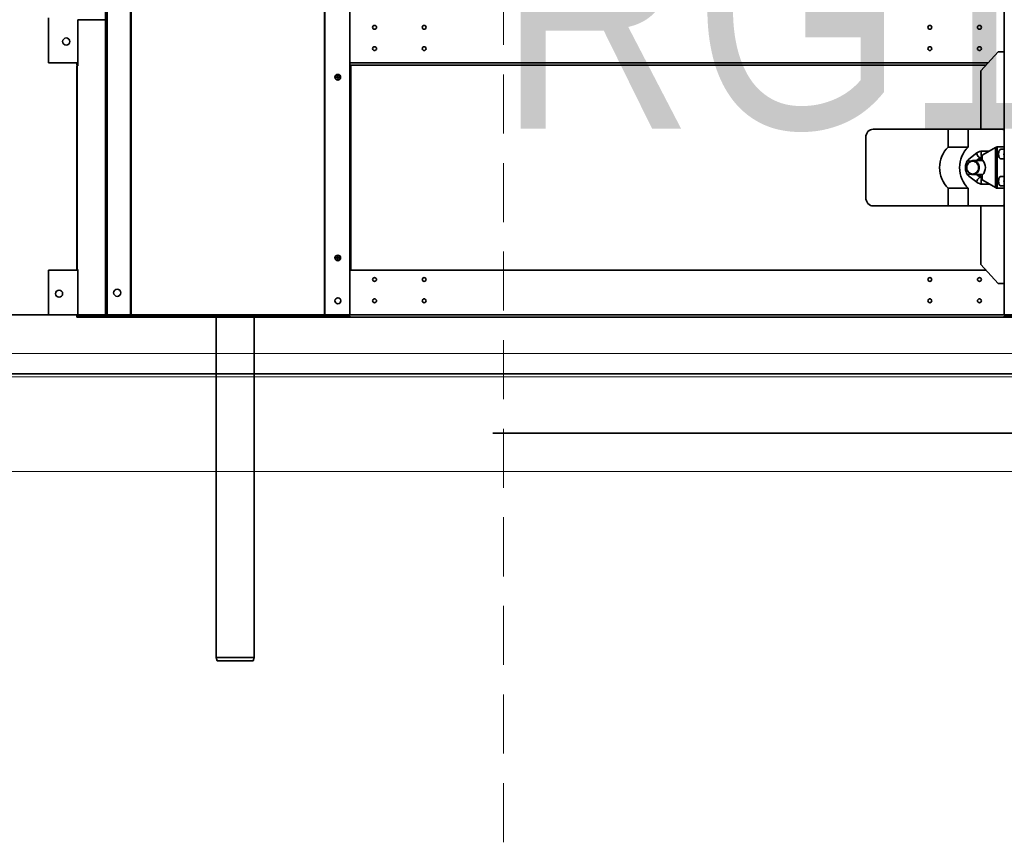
# Model space of a CAD drawing. Header units: millimetres. Extents: x -1465 to 393277, y -3788 to 454312.
# Tile 485 of 656: x 372113 to 372947, y 6766 to 7466. Entities that reach past the tile are written whole.
import ezdxf

# ---------------------------------------------------------------- set-up
doc = ezdxf.new("R2010")
doc.units = ezdxf.units.MM
doc.header["$XCLIPFRAME"] = 2
doc.linetypes.add('DASHED', pattern=[0.75, 0.5, -0.25])
doc.linetypes.add('Dashed2cust', pattern=[50, 25, -25])
for name, color, linetype in [('AHU03-3-61803OBJ', 8, 'Continuous'), ('AHU03-3-73206OBJ', 8, 'Continuous'), ('AHU03-3-73209OBJ', 8, 'Continuous'), ('AHU03-3-73211OBJ', 8, 'Continuous'), ('AHU03-3-73214OBJ', 8, 'Continuous'), ('AHU03-3-73215OBJ', 8, 'Continuous'), ('DRILL_SCR_48X19OBJ', 8, 'Continuous'), ('FLUID-N1', 8, 'Continuous'), ('FLUID-N1-INS', 8, 'Continuous'), ('Konstrukcja - Siatka mod', 8, 'Continuous'), ('NACM1_2-02OBJ', 8, 'Continuous'), ('PEPIPE-500OBJ', 8, 'Continuous')]:
    doc.layers.add(name, color=color, linetype=linetype)
doc.layers.add('\xa0♦EL - Gniazda (opis)', color=1, linetype='Continuous', lineweight=18)
doc.styles.add('Arial Narrow', font='ARIALN.TTF')
picture_1 = doc.add_image_def('image2.bmp', size_in_pixel=(2333, 386))

msp = doc.modelspace()

# ---------------------------------------------------------------- linework, layer by layer
at = {"color": 8, "linetype": 'Continuous', "lineweight": 35, "ltscale": 100}
for p, q in [((373521.84, 7216.35), (371663.84, 7216.35)), ((373521.84, 7216.35), (371663.84, 7216.35)), ((373521.84, 7166.35), (371663.84, 7166.35)), ((373521.84, 7166.35), (371663.84, 7166.35))]:
    msp.add_line(p, q, dxfattribs=at)
at = {"color": 8, "linetype": 'Dashed2cust', "lineweight": 35, "ltscale": 100}
for p, q in [((375013.84, 7116.35), (369073.84, 7116.35)), ((375745.84, 7116.35), (369439.84, 7116.35))]:
    msp.add_line(p, q, dxfattribs=at)
at = {"color": 8, "linetype": 'Continuous', "lineweight": 35, "ltscale": 100, "flags": 128}
msp.add_lwpolyline([(369073.75, 8147.35), (375745.84, 8147.35), (375745.84, 7166.35), (369073.75, 7166.35)], close=True, dxfattribs=at)
at = {"layer": 'AHU03-3-61803OBJ', "color": 8, "linetype": 'Continuous', "lineweight": 35, "ltscale": 100}
for p, q in [((372928.64, 7347.05), (372920.32, 7347.05)), ((372928.64, 7335.15), (372920.32, 7335.15))]:
    msp.add_line(p, q, dxfattribs=at)
at = {"layer": 'AHU03-3-61803OBJ', "color": 8, "linetype": 'Continuous', "lineweight": 35, "ltscale": 100, "flags": 128}
for points in [[(372920.32, 7335.15), (372919.27, 7335.26), (372918.26, 7335.6), (372917.33, 7336.15), (372916.51, 7336.89), (372915.83, 7337.8), (372915.34, 7338.82), (372915.03, 7339.94), (372914.93, 7341.1), (372915.03, 7342.25), (372915.34, 7343.37), (372915.83, 7344.39), (372916.51, 7345.3), (372917.33, 7346.04), (372918.26, 7346.59), (372919.27, 7346.93), (372920.32, 7347.05)], [(372920.11, 7335.65), (372919.15, 7335.75), (372918.22, 7336.06), (372917.37, 7336.56), (372916.62, 7337.24), (372916, 7338.08), (372915.55, 7339.01), (372915.26, 7340.04), (372915.17, 7341.1), (372915.26, 7342.16), (372915.55, 7343.18), (372916, 7344.12), (372916.62, 7344.95), (372917.37, 7345.63), (372918.22, 7346.13), (372919.15, 7346.44), (372920.11, 7346.55)], [(372920.11, 7346.55), (372921.07, 7346.44), (372922, 7346.13), (372922.85, 7345.63), (372923.6, 7344.95), (372924.22, 7344.12), (372924.67, 7343.18), (372924.96, 7342.16), (372925.05, 7341.1), (372924.96, 7340.04), (372924.67, 7339.01), (372924.22, 7338.08), (372923.6, 7337.24), (372922.85, 7336.56), (372922, 7336.06), (372921.07, 7335.75), (372920.11, 7335.65)], [(372920.32, 7347.05), (372921.37, 7346.93), (372922.39, 7346.59), (372923.32, 7346.04), (372924.13, 7345.3), (372924.81, 7344.39), (372925.3, 7343.37), (372925.61, 7342.25), (372925.71, 7341.1), (372925.61, 7339.94), (372925.3, 7338.82), (372924.81, 7337.8), (372924.13, 7336.89), (372923.32, 7336.15), (372922.39, 7335.6), (372921.37, 7335.26), (372920.32, 7335.15)]]:
    msp.add_lwpolyline(points, dxfattribs=at)
at = {"layer": 'AHU03-3-73206OBJ', "color": 8, "linetype": 'Continuous', "lineweight": 35, "ltscale": 100}
msp.add_line((372393.84, 7254.35), (372393.84, 7427.85), dxfattribs=at)
at = {"layer": 'AHU03-3-73209OBJ', "color": 8, "linetype": 'Continuous', "lineweight": 35, "ltscale": 100}
for p, q in [((372137.84, 7467.85), (372137.84, 7429.85)), ((372137.84, 7429.85), (372162.77, 7429.85)), ((372161.84, 7427.85), (372161.84, 7429.85)), ((372161.84, 7427.85), (372162.77, 7427.85)), ((372392.84, 7429.85), (372933.27, 7429.85)), ((372392.84, 7427.85), (372931.46, 7427.85)), ((372137.84, 7254.35), (372162.77, 7254.35)), ((372137.84, 7254.35), (372137.84, 7216.35)), ((372392.84, 7254.35), (372931.46, 7254.35)), ((372137.84, 7216.35), (372162.77, 7216.35)), ((372161.84, 7214.35), (372161.84, 7216.35)), ((372161.84, 7214.35), (372164.42, 7214.35)), ((372392.84, 7216.35), (372946.84, 7216.35)), ((372392.84, 7214.35), (372946.84, 7214.35))]:
    msp.add_line(p, q, dxfattribs=at)
for centre, radius in [((372413.84, 7459.85), 1.65), ((372455.84, 7459.85), 1.65), ((372883.84, 7459.85), 1.65), ((372925.84, 7459.85), 1.65), ((372152.84, 7447.85), 3), ((372413.84, 7441.85), 1.65), ((372455.84, 7441.85), 1.65), ((372883.84, 7441.85), 1.65), ((372925.84, 7441.85), 1.65), ((372413.84, 7246.35), 1.65), ((372455.84, 7246.35), 1.65), ((372883.84, 7246.35), 1.65), ((372925.84, 7246.35), 1.65), ((372146.84, 7234.35), 3), ((372413.84, 7228.35), 1.65), ((372455.84, 7228.35), 1.65), ((372883.84, 7228.35), 1.65), ((372925.84, 7228.35), 1.65)]:
    msp.add_circle(centre, radius, dxfattribs=at)
at = {"layer": 'AHU03-3-73211OBJ', "color": 8, "linetype": 'Continuous', "lineweight": 35, "ltscale": 100}
for p, q in [((372185.99, 7466.35), (372162.77, 7466.35)), ((372162.77, 7466.35), (372162.77, 7427.35)), ((372161.84, 7427.35), (372162.77, 7427.35)), ((372161.84, 7427.35), (372161.84, 7254.85)), ((372161.98, 7427.35), (372161.98, 7254.85)), ((372161.84, 7254.85), (372162.77, 7254.85)), ((372162.77, 7215.85), (372162.77, 7254.85)), ((372162.77, 7215.85), (372185.99, 7215.85)), ((372164.42, 7214.35), (372210.62, 7214.35)), ((372371.7, 7215.85), (372371.7, 7215.46)), ((372392.74, 7215.35), (372392.74, 7215.85))]:
    msp.add_line(p, q, dxfattribs=at)
at = {"layer": 'AHU03-3-73211OBJ', "color": 8, "linetype": 'Continuous', "lineweight": 35, "ltscale": 100, "flags": 128}
msp.add_lwpolyline([(372164.42, 7214.35), (372163.78, 7214.47), (372163.22, 7214.82), (372162.88, 7215.3), (372162.77, 7215.85)], dxfattribs=at)
at = {"layer": 'AHU03-3-73214OBJ', "color": 8, "linetype": 'Continuous', "lineweight": 35, "ltscale": 100}
for p, q in [((372185.99, 8094.35), (372185.99, 7215.85)), ((372187.49, 8094.35), (372187.49, 7215.85)), ((372207.16, 8094.35), (372207.16, 7215.85)), ((372207.79, 8094.35), (372207.79, 7215.85)), ((372371.46, 7215.85), (372371.46, 8094.35)), ((372371.67, 7215.85), (372371.67, 8094.35)), ((372392.84, 8094.35), (372392.84, 7215.85)), ((372946.84, 7215.85), (372946.84, 8094.35)), ((372392.84, 7215.85), (372185.99, 7215.85)), ((372208.3, 7215), (372208.64, 7215.56)), ((372210.62, 7215.35), (372392.84, 7215.35)), ((372210.62, 7214.35), (372210.62, 7215.35)), ((372210.62, 7214.35), (372392.84, 7214.35)), ((372254.39, 7214.35), (372254.39, 7215.35)), ((372392.84, 7214.35), (372392.84, 7215.35)), ((372946.84, 7215.85), (373153.68, 7215.85)), ((372946.84, 7214.35), (372946.84, 7215.35)), ((373129.06, 7215.35), (372946.84, 7215.35)), ((373129.06, 7214.35), (372946.84, 7214.35))]:
    msp.add_line(p, q, dxfattribs=at)
at = {"layer": 'AHU03-3-73214OBJ', "color": 8, "linetype": 'Continuous', "lineweight": 35, "ltscale": 100, "flags": 128}
for points in [[(372208.3, 7215), (372207.51, 7215.7)], [(372208.21, 7215.7), (372207.79, 7215.85)], [(372208.64, 7215.56), (372208.21, 7215.7)], [(372210.62, 7214.35), (372209.71, 7214.45), (372208.85, 7214.73), (372208.3, 7215)], [(372210.62, 7215.35), (372208.96, 7215.5)], [(372370.76, 7215.72), (372370.4, 7215.85)], [(372371.14, 7215.6), (372370.76, 7215.72)]]:
    msp.add_lwpolyline(points, dxfattribs=at)
at = {"layer": 'AHU03-3-73214OBJ', "color": 8, "linetype": 'Continuous', "lineweight": 35, "ltscale": 100}
for centre, radius in [((372195.99, 7235.1), 3), ((372382.84, 7228.35), 2.5)]:
    msp.add_circle(centre, radius, dxfattribs=at)
for centre, radius, start, end in [((372213.35, 7221.25), 8.06, 222.08539, 223.54189), ((372211.11, 7227.37), 12.06, 258.19559, 259.75011), ((372373.13, 7222.29), 6.98, 253.44894, 256.74833)]:
    msp.add_arc(centre, radius, start, end, dxfattribs=at)
at = {"layer": 'AHU03-3-73215OBJ', "color": 8, "linetype": 'Continuous', "lineweight": 35, "ltscale": 100}
for p, q in [((372927.15, 7423.1), (372941.65, 7439.1)), ((372941.65, 7439.1), (372946.84, 7439.1)), ((372927.15, 7423.1), (372927.15, 7373.6)), ((372927.15, 7308.6), (372927.15, 7259.1)), ((372941.65, 7243.1), (372927.15, 7259.1)), ((372946.84, 7243.1), (372941.65, 7243.1))]:
    msp.add_line(p, q, dxfattribs=at)
at = {"layer": 'DRILL_SCR_48X19OBJ', "color": 8, "linetype": 'Continuous', "lineweight": 35, "ltscale": 100}
for p, q in [((372384.79, 7417.6), (372380.69, 7417.6)), ((372382.39, 7419.62), (372383.1, 7415.58)), ((372384.79, 7264.6), (372380.69, 7264.6)), ((372382.39, 7266.62), (372383.1, 7262.58))]:
    msp.add_line(p, q, dxfattribs=at)
for centre, radius in [((372382.74, 7417.6), 2.4), ((372382.74, 7417.6), 2.05), ((372382.74, 7264.6), 2.4), ((372382.74, 7264.6), 2.05)]:
    msp.add_circle(centre, radius, dxfattribs=at)
at = {"layer": 'FLUID-N1', "color": 8, "linetype": 'Continuous', "lineweight": 13, "ltscale": 100}
msp.add_line((373250.84, 7183.82), (371750.84, 7183.82), dxfattribs=at)
at = {"layer": 'FLUID-N1-INS', "color": 8, "linetype": 'Continuous', "lineweight": 13, "ltscale": 100}
msp.add_line((373250.84, 7083.82), (371750.84, 7083.82), dxfattribs=at)
at = {"layer": 'Konstrukcja - Siatka mod', "color": 8, "linetype": 'DASHED', "lineweight": 13, "ltscale": 100}
msp.add_line((372522.85, 2720), (372522.85, 19684.84), dxfattribs=at)
at = {"layer": 'NACM1_2-02OBJ', "color": 8, "linetype": 'Continuous', "lineweight": 35, "ltscale": 100}
for p, q in [((372835.97, 7373.6), (372946.84, 7373.6)), ((372899.42, 7358.53), (372899.42, 7373.6)), ((372916.32, 7358.53), (372916.32, 7373.6)), ((372829.63, 7315.6), (372829.63, 7366.6)), ((372916.32, 7358.53), (372899.42, 7358.53)), ((372916.82, 7348.25), (372923.6, 7353.49)), ((372928.14, 7348.02), (372928.14, 7350.97)), ((372928.25, 7355.1), (372934.27, 7355.1)), ((372928.63, 7351.86), (372939.47, 7358.08)), ((372939.47, 7358.08), (372939.47, 7324.12)), ((372940.8, 7358.6), (372940.8, 7323.6)), ((372946.84, 7358.6), (372940.8, 7358.6)), ((372943.75, 7356.6), (372946.84, 7356.6)), ((372923.44, 7347.05), (372926.66, 7349.53)), ((372943.75, 7348.6), (372946.84, 7348.6)), ((372926.66, 7332.66), (372923.44, 7335.15)), ((372928.14, 7331.22), (372928.14, 7334.17)), ((372923.6, 7328.7), (372916.82, 7333.94)), ((372934.27, 7327.1), (372928.25, 7327.1)), ((372939.47, 7324.12), (372928.63, 7330.34)), ((372943.75, 7333.6), (372946.84, 7333.6)), ((372899.42, 7308.6), (372899.42, 7323.66)), ((372916.32, 7323.66), (372899.42, 7323.66)), ((372916.32, 7308.6), (372916.32, 7323.66)), ((372946.84, 7323.6), (372940.8, 7323.6)), ((372943.75, 7325.6), (372946.84, 7325.6)), ((372835.97, 7308.6), (372946.84, 7308.6))]:
    msp.add_line(p, q, dxfattribs=at)
at = {"layer": 'NACM1_2-02OBJ', "color": 8, "linetype": 'Continuous', "lineweight": 35, "ltscale": 100, "flags": 128}
for points in [[(372829.63, 7366.6), (372829.75, 7367.96), (372830.11, 7369.28), (372830.69, 7370.48), (372831.49, 7371.55), (372832.45, 7372.42), (372833.55, 7373.06), (372834.74, 7373.46), (372835.97, 7373.6)], [(372944.42, 7373.6), (372945.04, 7373.56), (372945.96, 7373.39), (372946.84, 7373.07)], [(372899.42, 7323.66), (372897.79, 7325.38), (372896.36, 7327.26), (372895.1, 7329.33), (372894.06, 7331.5), (372893.24, 7333.81), (372892.64, 7336.2), (372892.29, 7338.64), (372892.17, 7341.1), (372892.29, 7343.56), (372892.64, 7345.99), (372893.24, 7348.38), (372894.06, 7350.69), (372895.1, 7352.87), (372896.36, 7354.93), (372897.79, 7356.81), (372899.42, 7358.53)], [(372916.32, 7323.66), (372914.7, 7325.38), (372913.26, 7327.26), (372912.01, 7329.33), (372910.97, 7331.5), (372910.14, 7333.81), (372909.55, 7336.2), (372909.19, 7338.64), (372909.07, 7341.1), (372909.19, 7343.56), (372909.55, 7345.99), (372910.14, 7348.38), (372910.97, 7350.69), (372912.01, 7352.87), (372913.26, 7354.93), (372914.7, 7356.81), (372916.32, 7358.53)], [(372926.43, 7349.46), (372925.97, 7349.59), (372925.41, 7349.97), (372924.81, 7350.55), (372924.25, 7351.24), (372923.81, 7351.98), (372923.53, 7352.65), (372923.47, 7352.94), (372923.46, 7353.18), (372923.5, 7353.36), (372923.6, 7353.49)], [(372923.6, 7353.49), (372924.65, 7354.17), (372925.8, 7354.68), (372927.01, 7354.99), (372928.25, 7355.1)], [(372928.14, 7350.11), (372927.76, 7350.38), (372927.59, 7350.64), (372927.44, 7350.97), (372927.25, 7351.79), (372927.19, 7352.73), (372927.22, 7353.2), (372927.29, 7353.64), (372927.39, 7354.05), (372927.52, 7354.41), (372927.81, 7354.87), (372928.01, 7355.03), (372928.25, 7355.1)], [(372928.14, 7350.97), (372928.27, 7351.49), (372928.63, 7351.86)], [(372943.75, 7348.6), (372943.36, 7348.7), (372943.03, 7348.98), (372942.56, 7349.77), (372942.35, 7350.37), (372942.19, 7351.07), (372942.06, 7352.6), (372942.19, 7354.13), (372942.35, 7354.82), (372942.56, 7355.42), (372943.03, 7356.21), (372943.36, 7356.49), (372943.75, 7356.6)], [(372946.83, 7350.55), (372946.65, 7351.56), (372946.59, 7352.6), (372946.65, 7353.63), (372946.83, 7354.64)], [(372914.52, 7344.7), (372914.87, 7345.72), (372915.38, 7346.68), (372916.03, 7347.53), (372916.82, 7348.25)], [(372915.69, 7344.14), (372915.19, 7344.32), (372914.81, 7344.47), (372914.58, 7344.61), (372914.53, 7344.66), (372914.52, 7344.7)], [(372917.41, 7346.1), (372916.99, 7346.81), (372916.74, 7347.45), (372916.68, 7347.72), (372916.68, 7347.95), (372916.72, 7348.13), (372916.82, 7348.25)], [(372925.07, 7347.05), (372925.75, 7347.65), (372926.5, 7348.16), (372927.3, 7348.56), (372928.14, 7348.85)], [(372926.66, 7349.53), (372926.61, 7349.5), (372926.43, 7349.46)], [(372926.66, 7349.53), (372927.38, 7349.94), (372928.14, 7350.09)], [(372928.42, 7347.3), (372928.21, 7347.63), (372928.14, 7348.02)], [(372928.42, 7334.9), (372929.46, 7336.22), (372930.22, 7337.72), (372930.7, 7339.38), (372930.86, 7341.1), (372930.7, 7342.81), (372930.22, 7344.47), (372929.46, 7345.98), (372928.42, 7347.3)], [(372915.69, 7338.05), (372915.19, 7337.88), (372914.81, 7337.72), (372914.58, 7337.59), (372914.53, 7337.53), (372914.52, 7337.49)], [(372916.82, 7333.94), (372916.03, 7334.67), (372915.38, 7335.51), (372914.87, 7336.47), (372914.52, 7337.49)], [(372917.41, 7336.09), (372916.99, 7335.39), (372916.74, 7334.74), (372916.68, 7334.47), (372916.68, 7334.24), (372916.72, 7334.06), (372916.82, 7333.94)], [(372928.14, 7333.34), (372927.3, 7333.64), (372926.5, 7334.04), (372925.75, 7334.55), (372925.07, 7335.15)], [(372928.14, 7334.17), (372928.21, 7334.57), (372928.42, 7334.9)], [(372926.43, 7332.73), (372925.97, 7332.6), (372925.41, 7332.22), (372924.81, 7331.65), (372924.25, 7330.95), (372923.81, 7330.22), (372923.53, 7329.54), (372923.47, 7329.26), (372923.46, 7329.02), (372923.5, 7328.83), (372923.6, 7328.7)], [(372928.25, 7327.1), (372927.01, 7327.2), (372925.8, 7327.51), (372924.65, 7328.02), (372923.6, 7328.7)], [(372926.66, 7332.66), (372926.61, 7332.69), (372926.43, 7332.73)], [(372928.14, 7332.1), (372927.38, 7332.25), (372926.66, 7332.66)], [(372928.14, 7332.08), (372927.76, 7331.81), (372927.59, 7331.55), (372927.44, 7331.22), (372927.25, 7330.4), (372927.19, 7329.46), (372927.22, 7329), (372927.29, 7328.55), (372927.39, 7328.14), (372927.52, 7327.78), (372927.81, 7327.32), (372928.01, 7327.16), (372928.25, 7327.1)], [(372928.63, 7330.34), (372928.27, 7330.7), (372928.14, 7331.22)], [(372943.75, 7325.6), (372943.36, 7325.7), (372943.03, 7325.98), (372942.56, 7326.77), (372942.35, 7327.37), (372942.19, 7328.07), (372942.06, 7329.6), (372942.19, 7331.13), (372942.35, 7331.82), (372942.56, 7332.42), (372943.03, 7333.21), (372943.36, 7333.49), (372943.75, 7333.6)], [(372946.83, 7327.55), (372946.65, 7328.56), (372946.59, 7329.6), (372946.65, 7330.63), (372946.83, 7331.64)], [(372835.97, 7308.6), (372834.74, 7308.73), (372833.55, 7309.13), (372832.45, 7309.78), (372831.49, 7310.65), (372830.69, 7311.72), (372830.11, 7312.92), (372829.75, 7314.24), (372829.63, 7315.6)], [(372946.84, 7309.13), (372946.25, 7308.9), (372945.35, 7308.67), (372944.42, 7308.6)]]:
    msp.add_lwpolyline(points, dxfattribs=at)
at = {"layer": 'NACM1_2-02OBJ', "color": 8, "linetype": 'Continuous', "lineweight": 35, "ltscale": 100}
msp.add_arc((372928.66, 7341.1), 14.6, 165.70623, 194.29377, dxfattribs=at)
for centre, major_axis, start_param, end_param in [((372939.89, 7358.08), (-0.996, -0.489), 3.490606, 5.061402), ((372939.89, 7324.12), (-0.996, 0.489), 1.221783, 2.792579)]:
    msp.add_ellipse(centre, major_axis=major_axis, ratio=0.178486, start_param=start_param, end_param=end_param, dxfattribs=at)
at = {"layer": 'PEPIPE-500OBJ', "color": 8, "linetype": 'Continuous', "lineweight": 35, "ltscale": 100}
for p, q in [((372279.84, 7214.35), (372279.84, 6926.35)), ((372311.84, 7214.35), (372311.84, 6926.35)), ((372279.84, 6926.35), (372311.84, 6926.35)), ((372280.64, 6923.35), (372279.84, 6926.35)), ((372311.03, 6923.35), (372311.84, 6926.35)), ((372280.64, 6923.35), (372311.03, 6923.35))]:
    msp.add_line(p, q, dxfattribs=at)

# ---------------------------------------------------------------- texts
at = {"layer": '\xa0♦EL - Gniazda (opis)', "linetype": 'Continuous', "insert": (372932.36, 7472.63), "char_height": 200, "width": 1572.0399, "attachment_point": 5, "line_spacing_factor": 0.7, "style": 'Arial Narrow'}
msp.add_mtext('\\C1;\\fArial Narrow|b0|i0;\\A1;RG1/N1\\C3;\\P', dxfattribs=at)

# ---------------------------------------------------------------- pictures from other files: only their frames are drawn
at = {"color": 8, "lineweight": 13}
image = msp.add_image(picture_1, insert=(370143.58, 7164.06), size_in_units=(5943.45, 983.7), dxfattribs=at)
image.set_boundary_path([(-0.5, -0.5), (2332.5, 385.5)])

doc.saveas('drawing.dxf')
